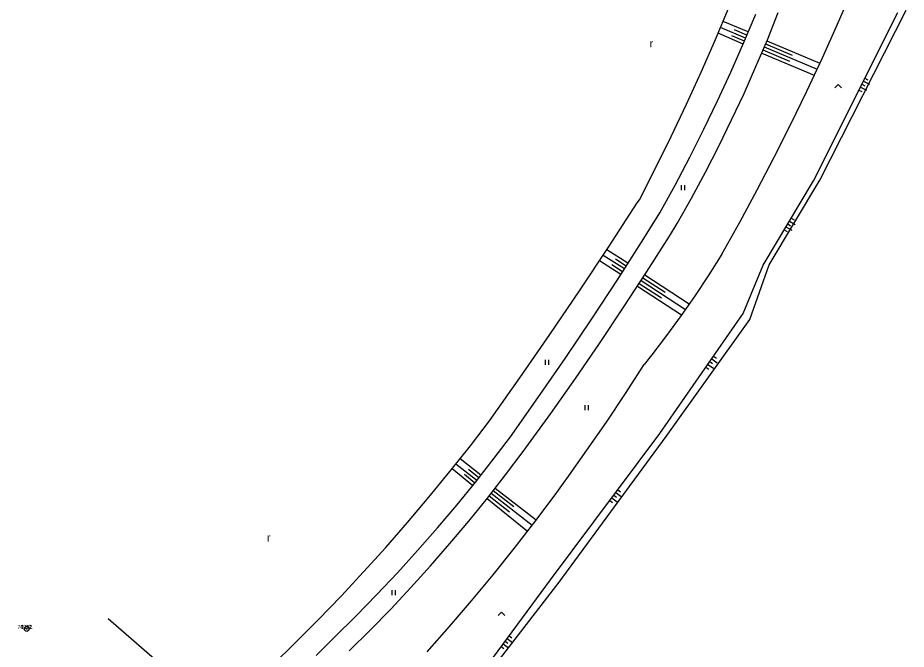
# Model space of a CAD drawing. Extents: x -539515 to -538098, y -1182060 to -1180157.
# Drawn here: x -538692 to -538558.8, y -1180874.5 to -1180779.8 of the extents above; entities that cross this region are included whole.
import ezdxf

# ---------------------------------------------------------------- set-up
doc = ezdxf.new("R2010")
doc.units = 0
for name, color, linetype in [('Vrstva 13', 7, 'Continuous'), ('Vrstva 21', 7, 'Continuous'), ('Vrstva 22', 7, 'Continuous'), ('Vrstva 23', 7, 'Continuous'), ('Vrstva 27', 7, 'Continuous'), ('Vrstva 29', 7, 'Continuous'), ('Vrstva 36', 7, 'Continuous')]:
    doc.layers.add(name, color=color, linetype=linetype)

msp = doc.modelspace()

# ---------------------------------------------------------------- linework, layer by layer
at = {"layer": 'Vrstva 13'}
msp.add_line((-538678.41, -1180869.86), (-538665.46, -1180881.1), dxfattribs=at)
at = {"layer": 'Vrstva 21'}
for radius in [0.375, 0.05]:
    msp.add_circle((-538690.62, -1180871.4), radius, dxfattribs=at)
at = {"layer": 'Vrstva 27'}
for p, q in [((-538582.496, -1180781.924), (-538586.263, -1180780.339)), ((-538583.275, -1180783.766), (-538587.014, -1180782.118)), ((-538582.884, -1180782.845), (-538586.651, -1180781.261)), ((-538582.69, -1180782.385), (-538584.574, -1180781.593)), ((-538583.078, -1180783.306), (-538584.962, -1180782.514)), ((-538579.895, -1180783.708), (-538575.93, -1180785.387)), ((-538579.7, -1180783.247), (-538571.756, -1180786.613)), ((-538580.48, -1180785.089), (-538572.598, -1180788.428)), ((-538580.285, -1180784.629), (-538576.336, -1180786.302)), ((-538580.09, -1180784.168), (-538572.176, -1180787.521)), ((-538565.02, -1180788.862), (-538564.573, -1180789.086)), ((-538565.69, -1180790.204), (-538564.796, -1180790.651)), ((-538565.467, -1180789.757), (-538565.02, -1180789.98)), ((-538565.244, -1180789.31), (-538564.349, -1180789.756)), ((-538565.914, -1180790.652), (-538565.466, -1180790.875)), ((-538576.323, -1180810.284), (-538575.465, -1180810.798)), ((-538576.066, -1180809.855), (-538575.637, -1180810.112)), ((-538577.094, -1180811.571), (-538576.665, -1180811.828)), ((-538576.837, -1180811.142), (-538575.979, -1180811.656)), ((-538576.58, -1180810.713), (-538576.151, -1180810.97)), ((-538601.055, -1180817.441), (-538604.225, -1180815.411)), ((-538600.516, -1180816.599), (-538603.676, -1180814.576)), ((-538601.594, -1180818.283), (-538604.776, -1180816.246)), ((-538601.325, -1180817.862), (-538602.913, -1180816.846)), ((-538600.785, -1180817.02), (-538602.368, -1180816.007)), ((-538597.998, -1180818.356), (-538591.333, -1180822.696)), ((-538598.816, -1180819.613), (-538595.506, -1180821.769)), ((-538598.544, -1180819.194), (-538591.906, -1180823.517)), ((-538598.271, -1180818.775), (-538594.945, -1180820.941)), ((-538599.089, -1180820.032), (-538592.484, -1180824.334)), ((-538588.254, -1180831.343), (-538587.843, -1180831.628)), ((-538587.969, -1180830.932), (-538587.148, -1180831.503)), ((-538587.683, -1180830.522), (-538587.273, -1180830.807)), ((-538588.825, -1180832.164), (-538588.414, -1180832.449)), ((-538588.539, -1180831.754), (-538587.718, -1180832.324)), ((-538622.546, -1180848.36), (-538625.672, -1180845.906)), ((-538623.792, -1180849.925), (-538626.874, -1180847.414)), ((-538623.164, -1180849.147), (-538626.294, -1180846.688)), ((-538622.855, -1180848.754), (-538624.419, -1180847.525)), ((-538623.476, -1180849.537), (-538625.019, -1180848.281)), ((-538620.402, -1180850.289), (-538614.273, -1180855.072)), ((-538621.325, -1180851.472), (-538618.254, -1180853.868)), ((-538621.017, -1180851.078), (-538614.879, -1180855.867)), ((-538620.709, -1180850.683), (-538617.643, -1180853.077)), ((-538602.631, -1180851.348), (-538602.23, -1180851.647)), ((-538602.332, -1180850.947), (-538601.531, -1180851.545)), ((-538602.033, -1180850.547), (-538601.632, -1180850.846)), ((-538621.633, -1180851.865), (-538615.574, -1180856.773)), ((-538603.229, -1180852.149), (-538602.828, -1180852.448)), ((-538602.93, -1180851.749), (-538602.129, -1180852.347)), ((-538618.61, -1180872.834), (-538617.806, -1180873.429)), ((-538618.312, -1180872.432), (-538617.91, -1180872.73)), ((-538619.502, -1180874.04), (-538619.1, -1180874.337)), ((-538619.204, -1180873.638), (-538618.401, -1180874.233)), ((-538618.907, -1180873.236), (-538618.505, -1180873.533))]:
    msp.add_line(p, q, dxfattribs=at)
at = {"layer": 'Vrstva 29'}
for p, q in [((-538587.419, -1180783.064), (-538585.359, -1180778.162)), ((-538569.128, -1180780.779), (-538567.62, -1180777.31)), ((-538579.633, -1180783.089), (-538577.996, -1180779.019)), ((-538572.7, -1180804.24), (-538560.1, -1180779.01)), ((-538571.75, -1180804.14), (-538558.82, -1180778.65)), ((-538571.387, -1180785.809), (-538569.128, -1180780.779)), ((-538589.552, -1180787.935), (-538587.419, -1180783.064)), ((-538573.718, -1180790.805), (-538571.387, -1180785.809)), ((-538591.758, -1180792.773), (-538589.552, -1180787.935)), ((-538587.091, -1180792.227), (-538585.113, -1180787.938)), ((-538584.986, -1180795.111), (-538583.129, -1180791.136)), ((-538576.122, -1180795.767), (-538573.718, -1180790.805)), ((-538594.037, -1180797.577), (-538591.758, -1180792.773)), ((-538578.598, -1180800.693), (-538576.122, -1180795.767)), ((-538596.388, -1180802.346), (-538594.037, -1180797.577)), ((-538581.145, -1180805.583), (-538578.598, -1180800.693)), ((-538598.81, -1180807.08), (-538596.388, -1180802.346)), ((-538580.27, -1180816.87), (-538572.7, -1180804.24)), ((-538579.35, -1180816.85), (-538571.75, -1180804.14)), ((-538583.762, -1180810.436), (-538581.145, -1180805.583)), ((-538603.415, -1180814.179), (-538599.12, -1180807.563)), ((-538599.12, -1180807.563), (-538598.81, -1180807.08)), ((-538598.143, -1180812.892), (-538595.72, -1180809.03)), ((-538594.303, -1180812.536), (-538593.13, -1180810.65)), ((-538586.45, -1180815.25), (-538583.762, -1180810.436)), ((-538602.007, -1180818.928), (-538598.143, -1180812.892)), ((-538597.724, -1180817.936), (-538594.303, -1180812.536)), ((-538607.777, -1180820.752), (-538603.415, -1180814.179)), ((-538583.24, -1180824.13), (-538580.27, -1180816.87)), ((-538582.28, -1180825.01), (-538579.35, -1180816.85)), ((-538601.213, -1180823.293), (-538597.724, -1180817.936)), ((-538605.938, -1180824.921), (-538602.007, -1180818.928)), ((-538612.205, -1180827.28), (-538607.777, -1180820.752)), ((-538604.769, -1180828.605), (-538601.213, -1180823.293)), ((-538609.936, -1180830.869), (-538605.938, -1180824.921)), ((-538595.76, -1180842.14), (-538583.24, -1180824.13)), ((-538594.81, -1180842.56), (-538582.28, -1180825.01)), ((-538616.7, -1180833.763), (-538612.205, -1180827.28)), ((-538608.39, -1180833.873), (-538604.769, -1180828.605)), ((-538614, -1180836.772), (-538609.936, -1180830.869)), ((-538600.887, -1180836.109), (-538598.1, -1180831.78)), ((-538621.26, -1180840.2), (-538616.7, -1180833.763)), ((-538612.078, -1180839.095), (-538608.39, -1180833.873)), ((-538618.13, -1180842.63), (-538614, -1180836.772)), ((-538603.742, -1180840.394), (-538600.887, -1180836.109)), ((-538615.83, -1180844.27), (-538612.078, -1180839.095)), ((-538624.133, -1180843.947), (-538621.26, -1180840.2)), ((-538606.662, -1180844.635), (-538603.742, -1180840.394)), ((-538612.11, -1180864.05), (-538595.76, -1180842.14)), ((-538610.85, -1180864.41), (-538594.81, -1180842.56)), ((-538609.648, -1180848.829), (-538606.662, -1180844.635)), ((-538621.585, -1180851.806), (-538618.872, -1180848.329)), ((-538614.478, -1180855.342), (-538611.442, -1180851.288)), ((-538633.55, -1180855.449), (-538630.349, -1180851.666)), ((-538617.577, -1180859.346), (-538614.478, -1180855.342)), ((-538632.035, -1180859.663), (-538629.071, -1180856.277)), ((-538630.098, -1180861.934), (-538627.199, -1180858.61)), ((-538620.739, -1180863.302), (-538617.577, -1180859.346)), ((-538623.963, -1180867.207), (-538620.739, -1180863.302)), ((-538627.25, -1180884.51), (-538612.11, -1180864.05)), ((-538626.83, -1180885.08), (-538610.85, -1180864.41)), ((-538627.249, -1180871.061), (-538623.963, -1180867.207)), ((-538651.308, -1180874.381), (-538646.95, -1180870.05)), ((-538630.594, -1180874.862), (-538627.249, -1180871.061)), ((-538647.218, -1180875.371), (-538644.48, -1180872.66)), ((-538655.826, -1180878.759), (-538651.308, -1180874.381))]:
    msp.add_line(p, q, dxfattribs=at)
for points in [[(-538585.113, -1180787.938), (-538583.208, -1180783.616), (-538581.377, -1180779.262)], [(-538583.129, -1180791.136), (-538581.344, -1180787.129), (-538579.633, -1180783.089)], [(-538591.263, -1180800.701), (-538589.141, -1180796.482), (-538587.091, -1180792.227)], [(-538588.916, -1180802.955), (-538586.915, -1180799.051), (-538584.986, -1180795.111)], [(-538595.72, -1180809.03), (-538593.456, -1180804.885), (-538591.263, -1180800.701)], [(-538593.13, -1180810.65), (-538590.988, -1180806.822), (-538588.916, -1180802.955)], [(-538586.45, -1180815.25), (-538588.42, -1180818.357), (-538590.456, -1180821.42)], [(-538590.456, -1180821.42), (-538592.559, -1180824.439), (-538594.727, -1180827.411)], [(-538594.727, -1180827.411), (-538596.959, -1180830.335), (-538598.1, -1180831.78)], [(-538623.325, -1180849.352), (-538620.546, -1180845.814), (-538618.13, -1180842.63)], [(-538630.349, -1180851.666), (-538627.21, -1180847.832), (-538624.133, -1180843.947)], [(-538618.872, -1180848.329), (-538616.222, -1180844.803), (-538615.83, -1180844.27)], [(-538611.442, -1180851.288), (-538609.91, -1180849.19), (-538609.648, -1180848.829)], [(-538629.071, -1180856.277), (-538626.167, -1180852.84), (-538623.325, -1180849.352)], [(-538627.199, -1180858.61), (-538624.361, -1180855.233), (-538621.585, -1180851.806)], [(-538640.132, -1180862.858), (-538636.811, -1180859.18), (-538633.55, -1180855.449)], [(-538638.142, -1180866.272), (-538635.059, -1180862.994), (-538632.035, -1180859.663)], [(-538636.073, -1180868.423), (-538633.056, -1180865.205), (-538630.098, -1180861.934)], [(-538646.95, -1180870.05), (-538643.512, -1180866.481), (-538640.132, -1180862.858)], [(-538644.48, -1180872.66), (-538641.283, -1180869.494), (-538638.142, -1180866.272)], [(-538642.28, -1180874.69), (-538639.148, -1180871.584), (-538636.073, -1180868.423)]]:
    msp.add_lwpolyline(points, dxfattribs=at)
at = {"layer": 'Vrstva 36'}
for p, q in [((-538592.477, -1180805.659), (-538592.477, -1180804.909)), ((-538591.977, -1180805.659), (-538591.977, -1180804.909)), ((-538612.9, -1180831.847), (-538612.9, -1180831.097)), ((-538612.4, -1180831.847), (-538612.4, -1180831.097)), ((-538606.92, -1180838.62), (-538606.92, -1180837.87)), ((-538606.42, -1180838.62), (-538606.42, -1180837.87)), ((-538635.873, -1180866.333), (-538635.873, -1180865.583)), ((-538635.373, -1180866.333), (-538635.373, -1180865.583))]:
    msp.add_line(p, q, dxfattribs=at)
for points in [[(-538569.509, -1180790.3), (-538569.009, -1180789.8), (-538568.509, -1180790.3)], [(-538619.958, -1180869.418), (-538619.458, -1180868.918), (-538618.958, -1180869.418)]]:
    msp.add_lwpolyline(points, dxfattribs=at)

# ---------------------------------------------------------------- texts
at = {"layer": 'Vrstva 22'}
msp.add_text('79.99', height=0.6, dxfattribs=at).set_placement((-538691.996, -1180871.4))
at = {"layer": 'Vrstva 23'}
msp.add_text('4332', height=0.6, dxfattribs=at).set_placement((-538691.598, -1180871.4))
at = {"layer": 'Vrstva 36'}
for p in [(-538597.284, -1180784.251), (-538654.633, -1180858.319)]:
    msp.add_text('r', height=1.2, dxfattribs=at).set_placement(p)

doc.saveas('drawing.dxf')
